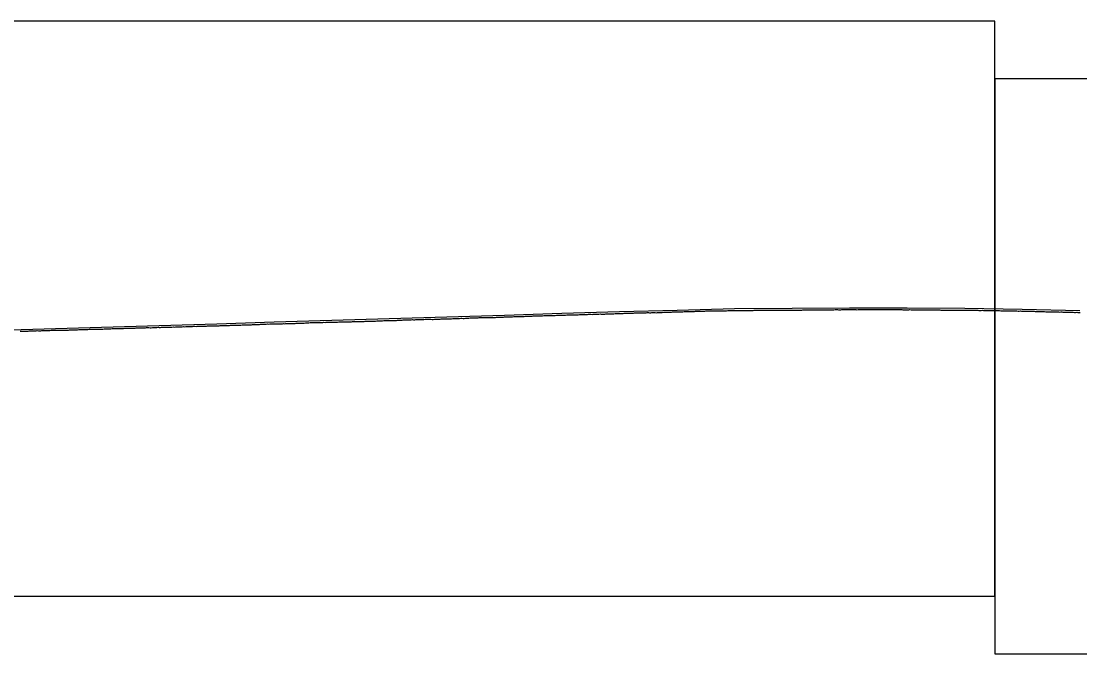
# Model space of a CAD drawing. Extents: x -3627 to 47473, y 2850 to 4350.
# Drawn here: x 31607 to 32527, y 3350 to 3900 of the extents above; entities that cross this region are included whole.
import ezdxf

# ---------------------------------------------------------------- set-up
doc = ezdxf.new("R2010")
doc.units = 0
for name, color, linetype in [('RD_DDB_Profile_EX', 7, 'Continuous'), ('RD_DDB_Profile_PR', 7, 'Continuous'), ('RD_SHT_ShtClip', 7, 'Continuous')]:
    doc.layers.add(name, color=color, linetype=linetype)

msp = doc.modelspace()

# ---------------------------------------------------------------- linework, layer by layer
at = {"layer": 'RD_DDB_Profile_EX'}
for points in [[(31969.449348, 3641.02582), (31970.449356, 3641.025905), (31971.449364, 3641.075985), (31972.44947, 3641.08645), (31973.450312, 3641.09047), (31974.45032, 3641.18523), (31975.450328, 3641.18531), (31976.450435, 3641.26396), (31977.450443, 3641.324675), (31978.451283, 3641.284005), (31979.451291, 3641.32873), (31980.451399, 3641.32864), (31981.450338, 3641.24478), (31982.451169, 3641.427385), (31983.451178, 3641.432855), (31984.451286, 3641.477375), (31985.451294, 3641.56667), (31986.451303, 3641.611365), (31987.452134, 3641.62077), (31988.452242, 3641.620675), (31989.452251, 3641.72076), (31990.452259, 3641.6817), (31991.452268, 3641.637205), (31992.453199, 3641.63579), (31993.453207, 3641.81945), (31994.453216, 3641.825005), (31995.453224, 3641.81962), (31996.454155, 3641.91255), (31997.454164, 3642.018145), (31998.454172, 3642.06823), (31999.454181, 3642.07382), (32000.454291, 3642.068215), (32001.45512, 3642.15019), (32002.455129, 3642.15583), (32003.45524, 3642.155725), (32004.455248, 3642.21691), (32005.455257, 3642.261445), (32006.456085, 3642.26562), (32007.456197, 3642.30993), (32008.456205, 3642.3156), (32009.456214, 3642.276855), (32010.457042, 3642.31994), (32011.457154, 3642.31984), (32012.457163, 3642.30867), (32013.457171, 3642.41438), (32014.457179, 3642.420085), (32015.458111, 3642.368575), (32016.45812, 3642.41299), (32017.458128, 3642.480065), (32018.458137, 3642.518815), (32019.45825, 3642.518715), (32020.459077, 3642.573095), (32021.459086, 3642.573175), (32022.459094, 3642.62325), (32023.459208, 3642.62886), (32024.460034, 3642.67187), (32025.460043, 3642.7662), (32026.460051, 3642.766285), (32027.460166, 3642.84895), (32028.460174, 3642.96052), (32029.461, 3642.964935), (32030.461008, 3642.920795), (32031.461124, 3642.92648), (32032.461132, 3643.064995), (32033.46114, 3643.059295), (32034.462073, 3643.057735), (32035.462082, 3643.11947), (32036.46209, 3643.113725), (32037.462098, 3643.157985), (32038.462214, 3643.16952), (32039.462223, 3643.2696), (32040.462231, 3643.26968), (32041.462239, 3643.269755), (32042.462355, 3643.36384), (32043.462364, 3643.369735), (32044.46319, 3643.374305), (32045.463198, 3643.42438), (32046.463315, 3643.512565), (32047.463323, 3643.518505), (32048.463331, 3643.524435), (32049.46334, 3643.56866), (32050.463456, 3643.57441), (32051.463465, 3643.674485), (32052.463473, 3643.762865), (32053.463481, 3643.762945), (32054.463598, 3643.72454), (32055.463606, 3643.73046), (32056.463614, 3643.818845), (32057.463731, 3643.812895), (32058.463739, 3643.862975), (32059.463747, 3643.91306), (32060.463755, 3643.930655), (32061.463872, 3644.013035), (32062.455056, 3644.05142), (32063.455064, 3644.05734), (32064.455072, 3644.06326), (32065.455189, 3644.074835), (32066.455196, 3644.113235), (32067.455204, 3644.11915), (32068.455211, 3644.2134), (32069.45616, 3644.21188)], [(32069.45616, 3644.21188), (32070.456168, 3644.217835), (32071.456175, 3644.267915), (32072.456183, 3644.31212), (32073.456301, 3644.35614), (32074.456308, 3644.41797), (32075.456316, 3644.418045), (32076.456323, 3644.418125), (32077.456441, 3644.46215), (32078.456449, 3644.4681), (32079.456456, 3644.462315), (32080.456464, 3644.50653), (32081.456582, 3644.568155), (32082.456589, 3644.61237), (32083.456596, 3644.61831), (32084.456714, 3644.61821), (32085.455551, 3644.618285), (32086.455558, 3644.668365), (32087.455566, 3644.7243), (32088.455684, 3644.71834), (32089.455691, 3644.71842), (32090.45559, 3644.72453), (32091.455598, 3644.73045), (32092.455606, 3644.85715), (32093.455504, 3644.86326), (32094.456336, 3644.911925), (32095.456344, 3645.006135), (32096.456352, 3645.006215), (32097.456251, 3644.956495), (32098.456259, 3645.05658), (32099.456267, 3645.10666), (32100.456275, 3645.15089), (32101.456174, 3645.157025), (32102.456182, 3645.168795), (32103.45619, 3645.12472), (32104.456198, 3645.163115), (32105.456097, 3645.145885), (32106.456105, 3645.213465), (32107.456113, 3645.26937), (32108.456121, 3645.251975), (32109.456021, 3645.37318), (32110.456029, 3645.446535), (32111.456038, 3645.414055), (32112.455938, 3645.41432), (32113.455946, 3645.3318), (32114.455954, 3645.381875), (32115.455962, 3645.59718), (32116.455863, 3645.55904), (32117.455871, 3645.61491), (32118.455059, 3645.6664), (32119.455067, 3645.66075), (32120.454969, 3645.616745), (32121.454977, 3645.711105), (32122.454985, 3645.71691), (32123.454993, 3645.81127), (32124.454896, 3645.81154), (32125.454904, 3645.855915), (32126.454912, 3645.900295), (32127.454815, 3645.91198), (32128.454003, 3645.91352), (32129.454011, 3645.91925), (32130.454019, 3645.974975), (32131.453923, 3646.058315), (32132.453931, 3646.064035), (32133.45394, 3646.11975), (32134.453948, 3646.169835), (32135.453852, 3646.12009), (32136.45386, 3646.158935), (32137.453047, 3646.249375), (32138.453056, 3646.171745), (32139.452961, 3646.216445), (32140.452969, 3646.310965), (32141.452978, 3646.31661), (32142.452884, 3646.366875), (32143.452892, 3646.372505), (32144.4529, 3646.36704), (32145.452909, 3646.417125), (32146.451994, 3646.374335), (32147.452002, 3646.38539), (32148.45201, 3646.563525), (32149.452019, 3646.569095), (32150.451926, 3646.54746), (32151.451935, 3646.59208), (32152.451943, 3646.61952), (32153.451952, 3646.48054), (32154.451859, 3646.530785), (32155.451868, 3646.714495), (32156.451054, 3646.76067), (32157.451063, 3646.76076), (32158.450971, 3646.63263), (32159.45098, 3646.504295), (32160.450988, 3646.866605), (32161.450898, 3646.877645), (32162.450906, 3646.877725), (32163.450915, 3646.827805), (32164.450923, 3646.827885), (32165.450011, 3646.92422), (32166.45002, 3646.96898), (32167.450028, 3646.97439), (32168.450037, 3647.053195), (32169.449947, 3647.04066)], [(32169.449947, 3647.04066), (32170.449956, 3647.035425), (32171.449965, 3647.07489), (32172.449973, 3647.124975), (32173.449884, 3647.180525), (32174.44907, 3647.271525), (32175.449176, 3647.27143), (32176.449281, 3647.18185), (32177.449386, 3647.247535), (32178.449492, 3647.376415), (32179.449598, 3647.376325), (32180.449703, 3647.41044), (32181.449809, 3647.39195), (32182.449915, 3647.420785), (32183.450021, 3647.46542), (32184.449295, 3647.52212), (32185.449303, 3647.622205), (32186.449409, 3647.627345), (32187.449514, 3647.587725), (32188.44962, 3647.503355), (32189.449726, 3647.68232), (32190.449831, 3647.687475), (32191.449937, 3647.73739), (32192.450043, 3647.692555), (32193.45015, 3647.78197), (32194.450256, 3647.787135), (32195.451202, 3647.83035), (32196.45121, 3647.83573), (32197.451317, 3647.88034), (32198.451424, 3648.01964), (32199.451531, 3647.974855), (32200.451639, 3647.97476), (32201.451747, 3647.97998), (32202.451854, 3648.06926), (32203.451962, 3648.069165), (32204.45207, 3648.07971), (32205.453023, 3648.078165), (32206.453132, 3648.0727), (32207.453241, 3648.122605), (32208.452175, 3648.22806), (32209.452283, 3648.227965), (32210.452392, 3648.18863), (32211.452501, 3648.143925), (32212.45261, 3648.233075), (32213.452719, 3648.277595), (32214.452828, 3648.23828), (32215.452937, 3648.238195), (32216.453889, 3648.18673), (32217.453999, 3648.192085), (32218.45411, 3648.281105), (32219.45422, 3648.32556), (32220.454227, 3648.28654), (32221.445437, 3648.37553), (32222.445548, 3648.336345), (32223.445659, 3648.336255), (32224.445771, 3648.336165), (32225.445882, 3648.386075), (32226.446851, 3648.47357), (32227.446964, 3648.467955), (32228.447077, 3648.467855), (32229.44719, 3648.43432), (32230.447303, 3648.4787), (32231.447309, 3648.478785), (32232.447422, 3648.47316), (32233.447535, 3648.47306), (32234.447649, 3648.52296), (32235.447762, 3648.61179), (32236.447876, 3648.5783), (32237.448853, 3648.52117), (32238.448968, 3648.46548), (32239.449083, 3648.482155), (32240.449198, 3648.48766), (32241.449313, 3648.526365), (32242.449428, 3648.603845), (32243.449434, 3648.60954), (32244.449549, 3648.653825), (32245.449664, 3648.70371), (32246.44978, 3648.66482), (32247.450765, 3648.668835), (32248.450882, 3648.67439), (32249.450999, 3648.66862), (32250.451115, 3648.718515), (32251.451232, 3648.724085), (32252.45135, 3648.77398), (32253.451467, 3648.768195), (32254.451584, 3648.712405), (32255.451589, 3648.81249), (32256.431074, 3648.77409), (32257.653029, 3648.77329), (32258.652997, 3648.812175), (32259.652965, 3648.773825), (32260.652934, 3648.774095), (32261.652902, 3648.8187), (32262.652871, 3648.768975), (32263.652781, 3648.808155), (32264.65275, 3648.81408), (32265.65272, 3648.725615), (32266.652689, 3648.770265), (32267.652659, 3648.814925), (32268.652629, 3648.82081), (32269.6526, 3648.78226)], [(32269.6526, 3648.78226), (32270.65257, 3648.81577), (32271.652483, 3648.86067), (32272.652454, 3648.822075), (32273.652425, 3648.78345), (32274.652396, 3648.7837), (32275.652367, 3648.778415), (32276.652799, 3648.78282), (32277.652771, 3648.78864), (32278.652685, 3648.789045), (32279.652657, 3648.828205), (32280.652629, 3648.833995), (32281.652601, 3648.834245), (32282.652574, 3648.784495), (32283.652546, 3648.82923), (32284.652519, 3648.88499), (32285.652492, 3648.885235), (32286.652409, 3648.93017), (32287.652382, 3648.924955), (32288.652356, 3648.96429), (32289.65233, 3649.01457), (32290.652304, 3649.014845), (32291.652278, 3649.02056), (32292.652252, 3649.070825), (32293.652226, 3649.06025), (32294.652146, 3649.02154), (32295.652121, 3649.032605), (32296.652096, 3648.98285), (32297.652071, 3649.02233), (32298.652046, 3649.02797), (32299.652022, 3649.083595), (32300.652446, 3649.08245), (32301.652422, 3649.066505), (32302.652344, 3649.111575), (32303.652319, 3649.12798), (32304.652295, 3649.0836), (32305.652272, 3649.123125), (32306.652248, 3649.123385), (32307.652225, 3649.123645), (32308.652201, 3649.16857), (32309.652125, 3649.17434), (32310.652102, 3649.085225), (32311.65208, 3649.119545), (32312.652057, 3649.15921), (32313.652035, 3649.170075), (32314.652012, 3649.22562), (32315.65199, 3649.2706), (32316.651968, 3649.2314), (32317.651895, 3649.18707), (32318.651873, 3649.187305), (32319.651852, 3649.187545), (32320.65227, 3649.23114), (32321.652249, 3649.226115), (32322.621737, 3649.226145), (32323.621782, 3649.32096), (32324.621848, 3649.315605), (32325.621893, 3649.27622), (32326.621938, 3649.27104), (32327.622004, 3649.310415), (32328.622049, 3649.276295), (32329.622116, 3649.32621), (32330.622345, 3649.31953), (32331.62239, 3649.269615), (32332.622456, 3649.22483), (32333.622501, 3649.18022), (32334.622568, 3649.23544), (32335.622612, 3649.28552), (32336.622657, 3649.285595), (32337.622724, 3649.330205), (32338.622769, 3649.37498), (32339.622835, 3649.319585), (32340.62288, 3649.31967), (32341.62311, 3649.368255), (32342.623177, 3649.37351), (32343.623221, 3649.294975), (32344.623288, 3649.32885), (32345.623333, 3649.323585), (32346.623378, 3649.273665), (32347.623444, 3649.27892), (32348.623489, 3649.284345), (32349.623556, 3649.323565), (32350.623601, 3649.368305), (32351.623645, 3649.32373), (32352.623898, 3649.2614), (32353.623942, 3649.31149), (32354.615089, 3649.316765), (32355.615133, 3649.322235), (32356.615177, 3649.30078), (32357.615245, 3649.350675), (32358.615289, 3649.356155), (32359.615333, 3649.350865), (32360.615401, 3649.295375), (32361.615445, 3649.35085), (32362.615707, 3649.349105), (32363.615752, 3649.338345), (32364.615796, 3649.338445), (32365.615864, 3649.33833), (32366.615908, 3649.21013), (32367.615975, 3649.21003), (32368.61602, 3649.25469), (32369.616064, 3649.24936)], [(32369.616064, 3649.24936), (32370.616132, 3649.24383), (32371.616176, 3649.20477), (32372.616244, 3649.19924), (32373.616483, 3649.064095), (32374.616527, 3649.108715), (32375.616595, 3649.14221), (32376.616639, 3649.192305), (32377.653874, 3649.1868), (32378.653901, 3649.147825), (32379.653928, 3649.19792), (32380.653894, 3649.098215), (32381.653921, 3649.087405), (32382.653948, 3649.082055), (32383.654471, 3649.080385), (32384.654498, 3649.080485), (32385.654464, 3649.075325), (32386.764037, 3649.07544), (32387.654518, 3649.07553), (32388.654545, 3649.08658), (32389.654572, 3649.092145), (32390.654538, 3649.04245), (32391.65506, 3649.01885), (32392.655087, 3649.08546), (32393.655114, 3649.08006), (32394.655141, 3649.02466), (32395.655168, 3649.06927), (32396.655135, 3649.069605), (32397.655162, 3649.06423), (32398.655189, 3649.069815), (32399.65571, 3649.029115), (32400.655737, 3649.029215), (32401.655703, 3649.029535), (32402.65573, 3648.979635), (32403.655757, 3649.024225), (32404.655784, 3648.94084), (32405.655811, 3648.94644), (32406.655777, 3648.85772), (32407.656297, 3648.8952), (32408.656324, 3648.884225), (32409.656351, 3648.828795), (32410.656379, 3648.823365), (32411.656406, 3648.878995), (32412.656372, 3648.88483), (32413.656399, 3648.873895), (32414.656426, 3648.87951), (32415.656945, 3648.83341), (32416.656972, 3648.822405), (32417.656938, 3648.73382), (32418.656965, 3648.778375), (32419.656992, 3648.784015), (32420.65702, 3648.73411), (32421.657047, 3648.72314), (32422.657074, 3648.784305), (32423.65753, 3648.777345), (32424.657557, 3648.716315), (32425.657585, 3648.72198), (32426.657612, 3648.805405), (32427.657639, 3648.79996), (32428.657606, 3648.76696), (32429.657633, 3648.72816), (32430.65766, 3648.722715), (32431.657688, 3648.672815), (32432.658203, 3648.72113), (32433.65817, 3648.721455), (32434.658197, 3648.67713), (32435.658224, 3648.66609), (32436.648287, 3648.621515), (32437.648319, 3648.66048), (32438.648402, 3648.665925), (32439.648434, 3648.604885), (32440.648927, 3648.602835), (32441.648959, 3648.55856), (32442.649043, 3648.65843), (32443.649127, 3648.55268), (32444.649158, 3648.469645), (32445.649242, 3648.52514), (32446.649274, 3648.47524), (32447.649358, 3648.47512), (32448.649389, 3648.47522), (32449.649473, 3648.446985), (32450.649557, 3648.535595), (32451.65, 3648.450655), (32452.650085, 3648.45052), (32453.650116, 3648.45063), (32454.650201, 3648.406165), (32455.650232, 3648.4006), (32456.650317, 3648.400465), (32457.650401, 3648.40033), (32458.650433, 3648.239095), (32459.650517, 3648.205975), (32460.650549, 3648.2731), (32461.650633, 3648.2673), (32462.650665, 3648.300385), (32463.650749, 3648.2616), (32464.650834, 3648.25579), (32465.651279, 3648.298285), (32466.651364, 3648.259595), (32467.651396, 3648.253975), (32468.651481, 3648.24239), (32469.651566, 3648.19225)], [(32469.651566, 3648.19225), (32470.651598, 3648.148085), (32471.651683, 3648.153675), (32472.651714, 3648.15951), (32473.651799, 3647.982295), (32474.651831, 3647.970935), (32475.651916, 3648.05362), (32476.652001, 3647.99775), (32477.652033, 3647.95932), (32478.652118, 3648.009185), (32479.652566, 3647.951655), (32480.652651, 3647.89574), (32481.652683, 3647.901625), (32482.652768, 3647.895705), (32483.652854, 3647.851345), (32484.652886, 3647.851455), (32485.652971, 3647.83975), (32486.653003, 3647.845645), (32487.653089, 3647.83393), (32488.65312, 3647.68405), (32489.653206, 3647.651255), (32490.653292, 3647.645325), (32491.653323, 3647.60122), (32492.653409, 3647.65108), (32493.653859, 3647.599275), (32494.653945, 3647.5433), (32495.687774, 3647.50515), (32496.687791, 3647.46691), (32497.687807, 3647.41701), (32498.687824, 3647.41129), (32499.68784, 3647.411395), (32500.687856, 3647.405685), (32501.687873, 3647.35579), (32502.687889, 3647.350085), (32503.687906, 3647.38858), (32504.687922, 3647.350305), (32505.687938, 3647.30622), (32506.687955, 3647.26213), (32507.687971, 3647.294835), (32508.688076, 3647.250495), (32509.688093, 3647.162205), (32510.688109, 3647.168105), (32511.678133, 3647.173985), (32512.678149, 3647.11829), (32513.678166, 3647.1126), (32514.678182, 3647.062705), (32515.678198, 3647.06281), (32516.678215, 3647.012915), (32517.678231, 3646.9688), (32518.678247, 3646.968905), (32519.678264, 3646.96323), (32520.677601, 3646.965165), (32521.677617, 3646.90382), (32522.677633, 3646.85393), (32523.67765, 3646.86548), (32524.677666, 3646.915585), (32525.677682, 3646.871405), (32526.677699, 3646.810085), (32527.677715, 3646.80448)], [(31669.457734, 3632.137985), (31670.458566, 3632.22644), (31671.458668, 3632.23657), (31672.458677, 3632.231545), (31673.459509, 3632.27502), (31674.459612, 3632.29038), (31675.459621, 3632.290455), (31676.460451, 3632.339165), (31677.46046, 3632.38924), (31678.460564, 3632.38916), (31679.460573, 3632.478865), (31680.461403, 3632.53272), (31681.461507, 3632.577405), (31682.461516, 3632.61703), (31683.462346, 3632.63665), (31684.462451, 3632.59184), (31685.46246, 3632.636645), (31686.462468, 3632.681455), (31687.463394, 3632.76933), (31688.463403, 3632.819415), (31689.454482, 3632.774795), (31690.455417, 3632.81789), (31691.455425, 3632.862625), (31692.455434, 3632.828765), (31693.455442, 3632.84489), (31694.45472, 3632.880165), (31695.454728, 3632.93555), (31696.454736, 3632.93563), (31697.454843, 3632.985545), (31698.454851, 3633.090925), (31699.454859, 3633.091), (31700.454966, 3633.135615), (31701.454974, 3633.13569), (31702.454149, 3633.142395), (31703.454255, 3633.192315), (31704.454263, 3633.24239), (31705.454271, 3633.237215), (31706.454377, 3633.242385), (31707.454385, 3633.28721), (31708.454392, 3633.38204), (31709.453661, 3633.34379), (31710.453669, 3633.343865), (31711.453677, 3633.343945), (31712.453685, 3633.43882), (31713.45379, 3633.483535), (31714.453798, 3633.488815), (31715.453805, 3633.533695), (31716.453911, 3633.57841), (31717.453078, 3633.62482), (31718.453085, 3633.624905), (31719.453093, 3633.54043), (31720.453101, 3633.54051), (31721.453108, 3633.730305), (31722.453116, 3633.725245), (31723.453124, 3633.64588), (31724.452289, 3633.742215), (31725.452296, 3633.832115), (31726.452304, 3633.8822), (31727.452312, 3633.8272), (31728.452319, 3633.832365), (31729.452327, 3633.88753), (31730.452334, 3633.89776), (31731.451329, 3633.89783), (31732.450501, 3633.93418), (31733.450509, 3634.029245), (31734.450517, 3633.99439), (31735.450525, 3634.044465), (31736.450533, 3634.044545), (31737.450541, 3634.0846), (31738.450549, 3634.084685), (31739.450558, 3634.12976), (31740.449728, 3634.12642), (31741.449736, 3634.18642), (31742.449744, 3634.23155), (31743.449752, 3634.231635), (31744.44976, 3634.276775), (31745.449768, 3634.28181), (31746.449776, 3634.291785), (31747.448944, 3634.383515), (31748.448952, 3634.4336), (31749.44896, 3634.39347), (31750.448968, 3634.438665), (31751.448976, 3634.488745), (31752.448984, 3634.48883), (31753.448992, 3634.488915), (31754.449, 3634.589), (31755.448166, 3634.630915), (31756.448174, 3634.68583), (31757.448182, 3634.73109), (31758.449032, 3634.734465), (31759.44904, 3634.679685), (31760.449048, 3634.72491), (31761.449056, 3634.77986), (31762.449064, 3634.799385), (31763.449072, 3634.799465), (31764.44908, 3634.79469), (31765.449088, 3634.74962), (31766.449096, 3634.90455), (31767.449104, 3634.85947), (31768.449112, 3634.9047), (31769.44912, 3634.999935)], [(31769.44912, 3634.999935), (31770.449128, 3635.045175), (31771.449136, 3635.09042), (31772.449144, 3635.140505), (31773.449152, 3635.19059), (31774.44916, 3635.190675), (31775.450009, 3635.189265), (31776.450017, 3635.194215), (31777.450025, 3635.199165), (31778.450033, 3635.11383), (31779.450041, 3635.2396), (31780.450049, 3635.2994), (31781.450057, 3635.34462), (31782.450065, 3635.299555), (31783.450073, 3635.359335), (31784.450081, 3635.40941), (31785.45009, 3635.444945), (31786.450098, 3635.490185), (31787.450106, 3635.49995), (31788.450114, 3635.50003), (31789.450122, 3635.6356), (31790.45013, 3635.685685), (31791.450228, 3635.650115), (31792.450236, 3635.70019), (31793.451085, 3635.69887), (31794.451093, 3635.744075), (31795.451101, 3635.789285), (31796.451109, 3635.78937), (31797.451117, 3635.839455), (31798.451125, 3635.8444), (31799.451133, 3635.88962), (31800.451141, 3635.939705), (31801.451149, 3635.984935), (31802.451157, 3636.03502), (31803.451165, 3635.999655), (31804.451173, 3635.999735), (31805.451181, 3636.054655), (31806.451189, 3636.104735), (31807.451197, 3636.14513), (31808.451205, 3636.19521), (31809.451213, 3636.290455), (31810.452062, 3636.284175), (31811.45207, 3636.289135), (31812.452078, 3636.389215), (31813.452086, 3636.43443), (31814.452094, 3636.42965), (31815.452102, 3636.449195), (31816.45211, 3636.48955), (31817.452118, 3636.534775), (31818.452217, 3636.584695), (31819.452225, 3636.629925), (31820.452233, 3636.725155), (31821.452241, 3636.775245), (31822.452249, 3636.73019), (31823.452257, 3636.78028), (31824.452265, 3636.74006), (31825.452273, 3636.8353), (31826.453121, 3636.838735), (31827.453129, 3636.88882), (31828.453137, 3636.888905), (31829.453145, 3636.753625), (31830.453153, 3636.75858), (31831.453162, 3636.94403), (31832.45317, 3636.903855), (31833.453178, 3636.8588), (31834.453186, 3636.94914), (31835.453194, 3637.03949), (31836.453202, 3636.999295), (31837.45321, 3637.054235), (31838.453218, 3637.059165), (31839.453226, 3637.154385), (31840.453234, 3637.14961), (31841.454081, 3637.15808), (31842.45409, 3637.25326), (31843.454098, 3637.298445), (31844.454197, 3637.253265), (31845.454205, 3637.30334), (31846.454213, 3637.36319), (31847.454221, 3637.44861), (31848.445214, 3637.448675), (31849.445221, 3637.443875), (31850.445229, 3637.458585), (31851.445236, 3637.558655), (31852.445244, 3637.598985), (31853.445252, 3637.599065), (31854.445259, 3637.658875), (31855.445267, 3637.699225), (31856.446122, 3637.742995), (31857.44613, 3637.88327), (31858.446137, 3637.933355), (31859.446145, 3637.93834), (31860.446153, 3637.93353), (31861.44616, 3637.933615), (31862.446168, 3638.0337), (31863.446176, 3637.993565), (31864.446183, 3637.98876), (31865.446191, 3638.12419), (31866.446198, 3638.1194), (31867.446206, 3638.124375), (31868.446214, 3638.12934), (31869.446221, 3638.174555)], [(31869.446221, 3638.174555), (31870.446984, 3638.2232), (31871.446991, 3638.1782), (31872.446999, 3638.22829), (31873.447007, 3638.273475), (31874.447014, 3638.268665), (31875.447022, 3638.31876), (31876.44703, 3638.36885), (31877.447038, 3638.404265), (31878.447045, 3638.46904), (31879.447053, 3638.46913), (31880.447061, 3638.41434), (31881.447069, 3638.45955), (31882.447076, 3638.46941), (31883.447084, 3638.48902), (31884.446117, 3638.534225), (31885.446962, 3638.522945), (31886.44697, 3638.52795), (31887.446978, 3638.57804), (31888.446896, 3638.623395), (31889.446904, 3638.66368), (31890.446912, 3638.673575), (31891.446921, 3638.68346), (31892.446929, 3638.683545), (31893.447771, 3638.687045), (31894.44778, 3638.732195), (31895.447788, 3638.772415), (31896.447796, 3638.822505), (31897.447805, 3638.83245), (31898.447813, 3638.91776), (31899.447822, 3638.96293), (31900.448663, 3638.96629), (31901.448671, 3638.871345), (31902.448679, 3638.941275), (31903.448688, 3639.026485), (31904.448696, 3639.01666), (31905.448705, 3638.981615), (31906.448713, 3639.0817), (31907.449461, 3639.080435), (31908.449469, 3639.13052), (31909.449478, 3639.22064), (31910.449486, 3639.22571), (31911.449495, 3639.230775), (31912.449503, 3639.235835), (31913.449512, 3639.24089), (31914.45035, 3639.28453), (31915.450358, 3639.339625), (31916.450367, 3639.374675), (31917.450375, 3639.384775), (31918.450384, 3639.429855), (31919.450393, 3639.519935), (31920.451229, 3639.558335), (31921.451238, 3639.60843), (31922.451246, 3639.713565), (31923.451255, 3639.758625), (31924.451263, 3639.80872), (31925.45118, 3639.719055), (31926.451188, 3639.67919), (31927.452023, 3639.86257), (31928.452031, 3639.82279), (31929.45204, 3639.833), (31930.452049, 3639.88308), (31931.452058, 3639.883165), (31932.452066, 3639.848405), (31933.452075, 3639.88838), (31934.453002, 3639.941975), (31935.45301, 3640.031865), (31936.453019, 3640.076855), (31937.453028, 3640.13203), (31938.45313, 3640.176855), (31939.453139, 3640.25149), (31940.453147, 3640.31176), (31941.454075, 3640.31516), (31942.454084, 3640.37038), (31943.454092, 3640.36534), (31944.454101, 3640.33081), (31945.454204, 3640.46534), (31946.454212, 3640.470555), (31947.455046, 3640.51909), (31948.455055, 3640.42951), (31949.455158, 3640.479425), (31950.455167, 3640.57434), (31951.455175, 3640.6141), (31952.455184, 3640.659025), (31953.455288, 3640.65893), (31954.456121, 3640.623), (31955.45613, 3640.623085), (31956.456138, 3640.70757), (31957.456243, 3640.712675), (31958.456251, 3640.807565), (31959.447308, 3640.812835), (31960.447316, 3640.818125), (31961.448255, 3640.821725), (31962.448263, 3640.816565), (31963.448271, 3640.866655), (31964.448279, 3640.687685), (31965.448384, 3640.69808), (31966.448392, 3640.971975), (31967.4484, 3640.97729), (31968.449242, 3640.981185), (31969.449348, 3641.02582)], [(31606.447942, 3630.38644), (31607.44795, 3630.431855), (31608.447958, 3630.477275), (31609.447967, 3630.47737), (31610.447975, 3630.52746), (31611.447983, 3630.527555), (31612.447992, 3630.627645), (31613.448, 3630.63705), (31614.448094, 3630.686975), (31615.448103, 3630.68241), (31616.448111, 3630.68715), (31617.448119, 3630.73259), (31618.448127, 3630.77803), (31619.447294, 3630.78438), (31620.447302, 3630.92987), (31621.44731, 3630.97537), (31622.447318, 3630.93465), (31623.447412, 3630.893765), (31624.44742, 3630.93926), (31625.447428, 3631.034755), (31626.447436, 3631.034845), (31627.447444, 3631.084935), (31628.448296, 3631.133415), (31629.448304, 3631.13813), (31630.447388, 3631.18359), (31631.448315, 3631.186575), (31632.448324, 3631.18666), (31633.448332, 3631.232085), (31634.448341, 3631.27285), (31635.449182, 3631.31654), (31636.44919, 3631.276045), (31637.449199, 3631.285535), (31638.450038, 3631.319835), (31639.450047, 3631.36993), (31640.450143, 3631.38407), (31641.450151, 3631.338895), (31642.45099, 3631.382685), (31643.450998, 3631.38277), (31644.451007, 3631.34241), (31645.451844, 3631.39102), (31646.451941, 3631.39577), (31647.45195, 3631.44585), (31648.451959, 3631.50074), (31649.452884, 3631.549295), (31650.452892, 3631.534795), (31651.452901, 3631.54459), (31652.453826, 3631.593095), (31653.453835, 3631.67357), (31654.453844, 3631.72366), (31655.453942, 3631.78828), (31656.454778, 3631.791835), (31657.454787, 3631.836975), (31658.454886, 3631.877015), (31659.45572, 3631.88053), (31660.455729, 3631.880615), (31661.455738, 3631.89066), (31662.455838, 3631.9856), (31663.456672, 3631.989245), (31664.456681, 3631.989325), (31665.456782, 3632.06915), (31666.457615, 3632.147385), (31667.457623, 3632.222795), (31668.457725, 3632.137905), (31669.457734, 3632.137985)]]:
    msp.add_lwpolyline(points, dxfattribs=at)
at = {"layer": 'RD_DDB_Profile_PR'}
msp.add_lwpolyline([(31577.33, 3631.083), (31627.33, 3632.679), (31677.33, 3633.9825), (31727.33, 3635.434), (31777.33, 3636.7985), (31827.33, 3638.4825), (31877.33, 3640), (31927.33, 3641.44), (31977.33, 3642.9175), (32027.33, 3644.438), (32077.33, 3646.0565), (32127.33, 3647.5105), (32177.33, 3648.8395), (32227.33, 3650.0685), (32277.33, 3650.387), (32327.33, 3650.899), (32377.33, 3650.7885), (32427.33, 3650.4015), (32477.33, 3649.5715), (32527.33, 3648.4065)], dxfattribs=at)
at = {"layer": 'RD_SHT_ShtClip'}
for points in [[(30953.33, 3900), (30953.33, 3400), (32453.33, 3400), (32453.33, 3400), (32453.33, 3900), (32453.33, 3900)], [(32453.33, 3850), (32453.33, 3350), (33953.33, 3350), (33953.33, 3350), (33953.33, 3850), (33953.33, 3850)]]:
    msp.add_lwpolyline(points, close=True, dxfattribs=at)

doc.saveas('drawing.dxf')
